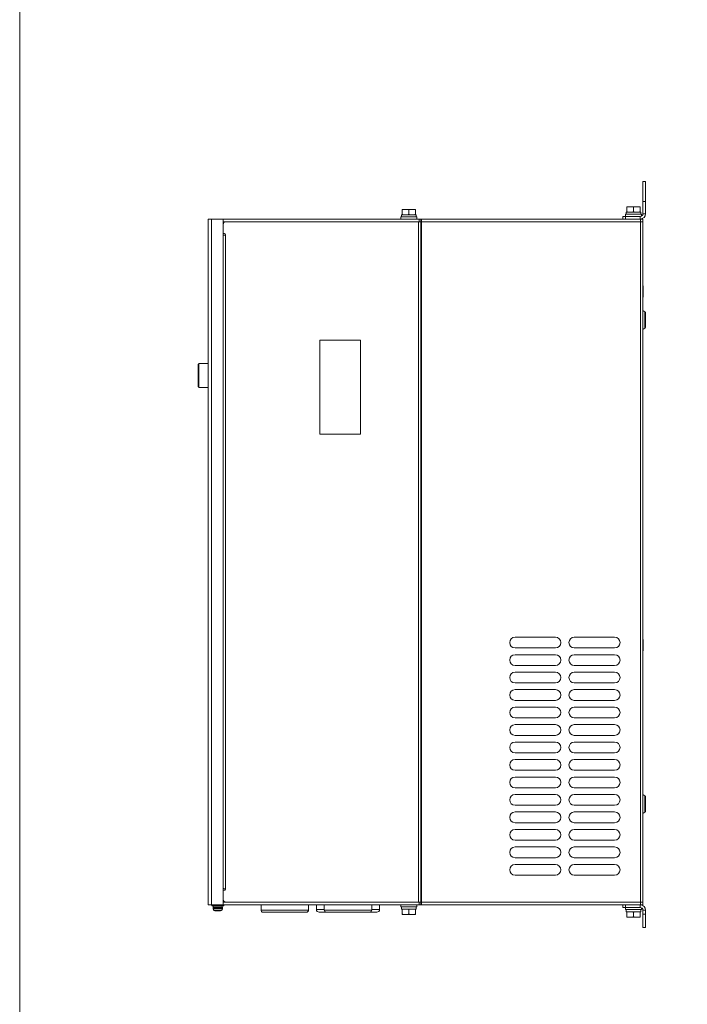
# Model space of a CAD drawing. Header units: millimetres. Extents: x -473 to 23648, y -382 to 1866.
# Tile 495 of 607: x 13933 to 14429, y 259 to 991. Entities that reach past the tile are written whole.
import ezdxf

# ---------------------------------------------------------------- set-up
doc = ezdxf.new("R2010")
doc.units = ezdxf.units.MM
doc.header["$LTSCALE"] = 80
doc.layers.get('0').update_dxf_attribs({"linetype": 'CONTINUOUS'})

msp = doc.modelspace()

# ---------------------------------------------------------------- linework, layer by layer
at = {"color": 0, "linetype": 'Continuous', "lineweight": 0}
for p, q in [((14396.149, 847.05), (14396.149, 871.05)), ((14398.149, 871.05), (14396.149, 871.05)), ((14398.149, 847.05), (14398.149, 871.05)), ((14217.149, 846.25), (14217.149, 850.25)), ((14217.149, 850.25), (14227.149, 850.25)), ((14222.149, 849.95), (14222.149, 846.55)), ((14227.149, 846.25), (14227.149, 850.25)), ((14384.149, 848.25), (14384.149, 852.25)), ((14384.149, 852.25), (14394.149, 852.25)), ((14389.149, 851.95), (14389.149, 848.55)), ((14394.149, 848.25), (14394.149, 852.25)), ((14398.149, 856.05), (14396.149, 856.05)), ((14073.149, 843.05), (14073.149, 333.05)), ((14073.149, 843.05), (14396.149, 843.05)), ((14075.549, 333.05), (14075.549, 843.05)), ((14084.149, 843.05), (14084.149, 333.05)), ((14216.149, 843.05), (14216.149, 844.65)), ((14228.149, 844.65), (14216.149, 844.65)), ((14216.794, 844.65), (14216.794, 846.25)), ((14216.794, 846.25), (14227.504, 846.25)), ((14227.504, 844.65), (14227.504, 846.25)), ((14228.149, 843.05), (14228.149, 844.65)), ((14229.949, 841.05), (14229.949, 843.05)), ((14231.149, 843.05), (14231.149, 333.05)), ((14231.649, 333.05), (14231.649, 843.05)), ((14381.149, 845.05), (14381.149, 843.05)), ((14381.149, 845.05), (14394.149, 845.05)), ((14383.149, 845.05), (14383.149, 846.65)), ((14395.149, 846.65), (14383.149, 846.65)), ((14383.149, 845.05), (14383.149, 843.05)), ((14383.794, 846.65), (14383.794, 848.25)), ((14383.794, 848.25), (14394.504, 848.25)), ((14394.149, 843.05), (14394.149, 845.05)), ((14394.449, 333.05), (14394.449, 843.05)), ((14394.504, 846.65), (14394.504, 848.25)), ((14395.149, 845.318), (14395.149, 846.65)), ((14398.149, 847.05), (14396.149, 847.05)), ((14396.149, 333.05), (14396.149, 843.05)), ((14084.149, 841.05), (14086.149, 841.05)), ((14084.149, 832.25), (14084.149, 839.05)), ((14086.149, 841.05), (14102.479, 841.036)), ((14102.417, 841.035), (14214.479, 841.036)), ((14214.417, 841.035), (14229.449, 841.05)), ((14229.449, 841.05), (14229.449, 335.05)), ((14229.449, 841.05), (14396.149, 841.05)), ((14084.149, 832.25), (14085.249, 832.25)), ((14084.149, 831.05), (14084.78, 831.05)), ((14085.065, 831.077), (14084.78, 831.05)), ((14085.342, 831.151), (14085.065, 831.077)), ((14085.849, 831.65), (14085.849, 344.45)), ((14396.149, 793.112), (14396.266, 793.314)), ((14396.266, 784.914), (14396.266, 793.314)), ((14396.149, 785.116), (14396.266, 784.914)), ((14396.149, 775.15), (14397.469, 774.16)), ((14397.469, 761.94), (14397.469, 774.16)), ((14398.149, 772.8), (14398.149, 763.3)), ((14396.149, 760.95), (14397.469, 761.94)), ((14156.149, 683.05), (14156.149, 753.05)), ((14156.149, 753.05), (14186.149, 753.05)), ((14186.149, 753.05), (14186.149, 683.05)), ((14065.549, 718.517), (14065.549, 734.917)), ((14066.049, 735.217), (14065.849, 735.217)), ((14066.049, 717.717), (14066.049, 735.717)), ((14066.049, 735.717), (14073.149, 735.717)), ((14066.049, 718.217), (14065.849, 718.217)), ((14066.049, 717.717), (14073.149, 717.717)), ((14186.149, 683.05), (14156.149, 683.05)), ((14331.149, 532.05), (14301.149, 532.05)), ((14375.149, 532.05), (14345.149, 532.05)), ((14396.149, 530.112), (14396.266, 530.314)), ((14396.266, 521.914), (14396.266, 530.314)), ((14301.149, 524.05), (14331.149, 524.05)), ((14345.149, 524.05), (14375.149, 524.05)), ((14396.149, 522.116), (14396.266, 521.914)), ((14331.149, 519.05), (14301.149, 519.05)), ((14375.149, 519.05), (14345.149, 519.05)), ((14301.149, 511.05), (14331.149, 511.05)), ((14331.149, 506.05), (14301.149, 506.05)), ((14345.149, 511.05), (14375.149, 511.05)), ((14375.149, 506.05), (14345.149, 506.05)), ((14301.149, 498.05), (14331.149, 498.05)), ((14345.149, 498.05), (14375.149, 498.05)), ((14331.149, 493.05), (14301.149, 493.05)), ((14375.149, 493.05), (14345.149, 493.05)), ((14301.149, 485.05), (14331.149, 485.05)), ((14345.149, 485.05), (14375.149, 485.05)), ((14331.149, 480.05), (14301.149, 480.05)), ((14375.149, 480.05), (14345.149, 480.05)), ((14301.149, 472.05), (14331.149, 472.05)), ((14345.149, 472.05), (14375.149, 472.05)), ((14331.149, 467.05), (14301.149, 467.05)), ((14375.149, 467.05), (14345.149, 467.05)), ((14301.149, 459.05), (14331.149, 459.05)), ((14331.149, 454.05), (14301.149, 454.05)), ((14345.149, 459.05), (14375.149, 459.05)), ((14375.149, 454.05), (14345.149, 454.05)), ((14301.149, 446.05), (14331.149, 446.05)), ((14331.149, 441.05), (14301.149, 441.05)), ((14345.149, 446.05), (14375.149, 446.05)), ((14375.149, 441.05), (14345.149, 441.05)), ((14301.149, 433.05), (14331.149, 433.05)), ((14345.149, 433.05), (14375.149, 433.05)), ((14331.149, 428.05), (14301.149, 428.05)), ((14375.149, 428.05), (14345.149, 428.05)), ((14301.149, 420.05), (14331.149, 420.05)), ((14345.149, 420.05), (14375.149, 420.05)), ((14331.149, 415.05), (14301.149, 415.05)), ((14375.149, 415.05), (14345.149, 415.05)), ((14397.469, 414.16), (14396.149, 415.15)), ((14397.469, 414.16), (14397.469, 401.94)), ((14398.149, 403.3), (14398.149, 412.8)), ((14301.149, 407.05), (14331.149, 407.05)), ((14345.149, 407.05), (14375.149, 407.05)), ((14331.149, 402.05), (14301.149, 402.05)), ((14375.149, 402.05), (14345.149, 402.05)), ((14397.469, 401.94), (14396.149, 400.95)), ((14301.149, 394.05), (14331.149, 394.05)), ((14331.149, 389.05), (14301.149, 389.05)), ((14345.149, 394.05), (14375.149, 394.05)), ((14375.149, 389.05), (14345.149, 389.05)), ((14301.149, 381.05), (14331.149, 381.05)), ((14345.149, 381.05), (14375.149, 381.05)), ((14331.149, 376.05), (14301.149, 376.05)), ((14375.149, 376.05), (14345.149, 376.05)), ((14301.149, 368.05), (14331.149, 368.05)), ((14345.149, 368.05), (14375.149, 368.05)), ((14331.149, 363.05), (14301.149, 363.05)), ((14375.149, 363.05), (14345.149, 363.05)), ((14301.149, 355.05), (14331.149, 355.05)), ((14345.149, 355.05), (14375.149, 355.05)), ((14084.149, 345.05), (14084.78, 345.05)), ((14085.065, 345.022), (14084.78, 345.05)), ((14085.342, 344.948), (14085.065, 345.022)), ((14085.588, 344.83), (14085.342, 344.948)), ((14084.149, 343.85), (14085.249, 343.85)), ((14084.149, 337.05), (14084.149, 343.85)), ((14396.149, 333.05), (14073.149, 333.05)), ((14075.649, 333.05), (14075.649, 332.25)), ((14084.649, 332.25), (14075.649, 332.25)), ((14076.649, 330.837), (14083.649, 330.837)), ((14076.649, 330.837), (14076.649, 330.021)), ((14083.649, 330.021), (14076.649, 330.021)), ((14076.759, 332.25), (14076.759, 331.15)), ((14076.759, 331.15), (14083.539, 331.15)), ((14083.539, 332.25), (14083.539, 331.15)), ((14083.649, 330.837), (14083.649, 330.021)), ((14086.149, 335.05), (14084.149, 335.05)), ((14084.649, 333.05), (14084.649, 332.25)), ((14102.482, 335.064), (14086.149, 335.05)), ((14214.482, 335.064), (14102.417, 335.064)), ((14112.299, 329.05), (14112.299, 333.05)), ((14147.599, 329.05), (14147.599, 333.05)), ((14153.449, 329.55), (14153.449, 333.05)), ((14159.299, 329.55), (14153.449, 329.55)), ((14159.299, 329.05), (14159.299, 333.05)), ((14194.599, 329.05), (14194.599, 333.05)), ((14200.449, 329.55), (14194.599, 329.55)), ((14200.449, 329.55), (14200.449, 333.05)), ((14229.449, 335.05), (14214.417, 335.064)), ((14216.149, 333.05), (14216.149, 331.45)), ((14228.149, 331.45), (14216.149, 331.45)), ((14216.794, 331.45), (14216.794, 329.85)), ((14216.794, 329.85), (14227.504, 329.85)), ((14217.149, 325.85), (14217.149, 329.85)), ((14222.149, 326.15), (14222.149, 329.55)), ((14227.149, 325.85), (14227.149, 329.85)), ((14227.504, 331.45), (14227.504, 329.85)), ((14228.149, 333.05), (14228.149, 331.45)), ((14229.449, 335.05), (14231.649, 335.05)), ((14229.949, 335.05), (14229.949, 333.05)), ((14307.454, 335.065), (14231.649, 335.05)), ((14376.106, 335.065), (14307.454, 335.065)), ((14394.449, 335.05), (14376.106, 335.065)), ((14381.149, 331.05), (14381.149, 333.05)), ((14394.149, 331.05), (14381.149, 331.05)), ((14383.149, 331.05), (14383.149, 333.05)), ((14383.149, 331.05), (14383.149, 329.45)), ((14394.149, 333.05), (14394.149, 331.05)), ((14396.149, 335.05), (14394.449, 335.05)), ((14395.149, 330.782), (14395.149, 329.45)), ((14082.721, 328.775), (14077.578, 328.775)), ((14077.578, 328.775), (14078.099, 328.636)), ((14078.099, 328.636), (14078.147, 328.636)), ((14079.509, 328.433), (14079.562, 328.43)), ((14079.562, 328.43), (14079.597, 328.429)), ((14079.597, 328.429), (14079.609, 328.428)), ((14079.609, 328.428), (14079.649, 328.427)), ((14079.649, 328.427), (14079.681, 328.428)), ((14079.681, 328.428), (14079.702, 328.43)), ((14079.702, 328.43), (14079.709, 328.433)), ((14079.709, 328.636), (14080.589, 328.636)), ((14079.709, 328.433), (14079.709, 328.636)), ((14080.589, 328.636), (14080.589, 328.433)), ((14080.589, 328.433), (14080.597, 328.43)), ((14080.597, 328.43), (14080.618, 328.428)), ((14080.618, 328.428), (14080.65, 328.427)), ((14080.65, 328.427), (14080.69, 328.428)), ((14080.69, 328.428), (14080.737, 328.43)), ((14080.737, 328.43), (14080.789, 328.433)), ((14082.152, 328.636), (14082.199, 328.636)), ((14082.721, 328.775), (14082.199, 328.636)), ((14112.299, 329.05), (14147.599, 329.05)), ((14113.799, 327.55), (14146.099, 327.55)), ((14155.449, 327.55), (14198.449, 327.55)), ((14159.299, 329.05), (14194.599, 329.05)), ((14217.149, 325.85), (14227.149, 325.85)), ((14395.149, 329.45), (14383.149, 329.45)), ((14383.794, 329.45), (14383.794, 327.85)), ((14383.794, 327.85), (14394.504, 327.85)), ((14384.149, 323.85), (14384.149, 327.85)), ((14384.149, 323.85), (14394.149, 323.85)), ((14389.149, 324.15), (14389.149, 327.55)), ((14394.149, 323.85), (14394.149, 327.85)), ((14394.504, 329.45), (14394.504, 327.85)), ((14396.149, 316.05), (14396.149, 329.05)), ((14398.149, 329.05), (14396.149, 329.05)), ((14398.149, 326.05), (14396.149, 326.05)), ((14398.149, 316.05), (14398.149, 329.05)), ((14398.149, 316.05), (14396.149, 316.05))]:
    msp.add_line(p, q, dxfattribs=at)
at = {"lineweight": 0}
msp.add_lwpolyline([(13932.96, 1700.539), (18649.282, 1700.539), (18649.282, -382.445), (13932.96, -382.445)], close=True, dxfattribs=at)
at = {"color": 0, "linetype": 'Continuous', "lineweight": 0}
for points in [[(14217.149, 849.95), (14217.344, 850.059), (14217.535, 850.159), (14217.721, 850.25)], [(14221.578, 850.25), (14221.764, 850.159), (14221.955, 850.059), (14222.149, 849.95)], [(14222.149, 849.95), (14222.344, 850.059), (14222.535, 850.159), (14222.721, 850.25)], [(14226.578, 850.25), (14226.764, 850.159), (14226.955, 850.059), (14227.149, 849.95)], [(14384.149, 851.95), (14384.344, 852.059), (14384.535, 852.159), (14384.721, 852.25)], [(14388.578, 852.25), (14388.764, 852.159), (14388.955, 852.059), (14389.149, 851.95)], [(14389.149, 851.95), (14389.344, 852.059), (14389.535, 852.159), (14389.721, 852.25)], [(14393.578, 852.25), (14393.764, 852.159), (14393.955, 852.059), (14394.149, 851.95)], [(14217.149, 846.55), (14217.344, 846.441), (14217.535, 846.341), (14217.721, 846.25)], [(14221.578, 846.25), (14221.764, 846.341), (14221.955, 846.441), (14222.149, 846.55)], [(14222.149, 846.55), (14222.344, 846.441), (14222.535, 846.341), (14222.721, 846.25)], [(14226.578, 846.25), (14226.764, 846.341), (14226.955, 846.441), (14227.149, 846.55)], [(14384.149, 848.55), (14384.344, 848.441), (14384.535, 848.341), (14384.721, 848.25)], [(14388.578, 848.25), (14388.764, 848.341), (14388.955, 848.441), (14389.149, 848.55)], [(14389.149, 848.55), (14389.344, 848.441), (14389.535, 848.341), (14389.721, 848.25)], [(14393.578, 848.25), (14393.764, 848.341), (14393.955, 848.441), (14394.149, 848.55)], [(14085.849, 831.65), (14085.773, 831.438), (14085.588, 831.27), (14085.342, 831.151)], [(14085.849, 344.45), (14085.773, 344.662), (14085.588, 344.83)], [(14217.721, 329.85), (14217.534, 329.759), (14217.344, 329.659), (14217.149, 329.55)], [(14222.149, 329.55), (14221.954, 329.659), (14221.764, 329.759), (14221.578, 329.85)], [(14222.721, 329.85), (14222.534, 329.759), (14222.344, 329.659), (14222.149, 329.55)], [(14227.149, 329.55), (14226.954, 329.659), (14226.764, 329.759), (14226.578, 329.85)], [(14217.721, 325.85), (14217.534, 325.941), (14217.344, 326.041), (14217.149, 326.15)], [(14222.149, 326.15), (14221.954, 326.041), (14221.764, 325.941), (14221.578, 325.85)], [(14222.721, 325.85), (14222.534, 325.941), (14222.344, 326.041), (14222.149, 326.15)], [(14227.149, 326.15), (14226.954, 326.041), (14226.764, 325.941), (14226.578, 325.85)], [(14384.721, 327.85), (14384.534, 327.759), (14384.344, 327.659), (14384.149, 327.55)], [(14384.721, 323.85), (14384.534, 323.941), (14384.344, 324.041), (14384.149, 324.15)], [(14389.149, 327.55), (14388.954, 327.659), (14388.764, 327.759), (14388.578, 327.85)], [(14389.149, 324.15), (14388.954, 324.041), (14388.764, 323.941), (14388.578, 323.85)], [(14389.721, 327.85), (14389.534, 327.759), (14389.344, 327.659), (14389.149, 327.55)], [(14389.721, 323.85), (14389.534, 323.941), (14389.344, 324.041), (14389.149, 324.15)], [(14394.149, 327.55), (14393.954, 327.659), (14393.764, 327.759), (14393.578, 327.85)], [(14394.149, 324.15), (14393.954, 324.041), (14393.764, 323.941), (14393.578, 323.85)]]:
    msp.add_lwpolyline(points, dxfattribs=at)
for centre, radius, start, end in [((14394.149, 847.05), 4, 270, 0), ((14394.149, 847.05), 2, 270, 0), ((14086.149, 839.05), 2, 90, 180), ((14085.249, 831.65), 0.6, 0, 90), ((14396.449, 772.8), 1.7, 0, 53.130102), ((14396.449, 763.3), 1.7, 306.869898, 0), ((14065.849, 734.917), 0.3, 90, 180), ((14065.849, 718.517), 0.3, 180, 270), ((14301.149, 528.05), 4, 90, 270), ((14331.149, 528.05), 4, 270, 90), ((14345.149, 528.05), 4, 90, 270), ((14375.149, 528.05), 4, 270, 90), ((14301.149, 515.05), 4, 90, 270), ((14331.149, 515.05), 4, 270, 90), ((14345.149, 515.05), 4, 90, 270), ((14375.149, 515.05), 4, 270, 90), ((14301.149, 502.05), 4, 90, 270), ((14331.149, 502.05), 4, 270, 90), ((14345.149, 502.05), 4, 90, 270), ((14375.149, 502.05), 4, 270, 90), ((14301.149, 489.05), 4, 90, 270), ((14331.149, 489.05), 4, 270, 90), ((14345.149, 489.05), 4, 90, 270), ((14375.149, 489.05), 4, 270, 90), ((14301.149, 476.05), 4, 90, 270), ((14331.149, 476.05), 4, 270, 90), ((14345.149, 476.05), 4, 90, 270), ((14375.149, 476.05), 4, 270, 90), ((14301.149, 463.05), 4, 90, 270), ((14331.149, 463.05), 4, 270, 90), ((14345.149, 463.05), 4, 90, 270), ((14375.149, 463.05), 4, 270, 90), ((14301.149, 450.05), 4, 90, 270), ((14331.149, 450.05), 4, 270, 90), ((14345.149, 450.05), 4, 90, 270), ((14375.149, 450.05), 4, 270, 90), ((14301.149, 437.05), 4, 90, 270), ((14331.149, 437.05), 4, 270, 90), ((14345.149, 437.05), 4, 90, 270), ((14375.149, 437.05), 4, 270, 90), ((14301.149, 424.05), 4, 90, 270), ((14331.149, 424.05), 4, 270, 90), ((14345.149, 424.05), 4, 90, 270), ((14375.149, 424.05), 4, 270, 90), ((14301.149, 411.05), 4, 90, 270), ((14331.149, 411.05), 4, 270, 90), ((14345.149, 411.05), 4, 90, 270), ((14375.149, 411.05), 4, 270, 90), ((14396.449, 412.8), 1.7, 0, 53.130102), ((14396.449, 403.3), 1.7, 306.869898, 0), ((14301.149, 398.05), 4, 90, 270), ((14331.149, 398.05), 4, 270, 90), ((14345.149, 398.05), 4, 90, 270), ((14375.149, 398.05), 4, 270, 90), ((14301.149, 385.05), 4, 90, 270), ((14331.149, 385.05), 4, 270, 90), ((14345.149, 385.05), 4, 90, 270), ((14375.149, 385.05), 4, 270, 90), ((14301.149, 372.05), 4, 90, 270), ((14331.149, 372.05), 4, 270, 90), ((14345.149, 372.05), 4, 90, 270), ((14375.149, 372.05), 4, 270, 90), ((14301.149, 359.05), 4, 90, 270), ((14331.149, 359.05), 4, 270, 90), ((14345.149, 359.05), 4, 90, 270), ((14375.149, 359.05), 4, 270, 90), ((14085.249, 344.45), 0.6, 270, 0), ((14086.149, 337.05), 2, 180, 270), ((14077.149, 330.837), 0.5, 141.260581, 180), ((14077.949, 330.021), 1.3, 180, 253.39845), ((14082.349, 330.021), 1.3, 286.60155, 0), ((14083.149, 330.837), 0.5, 0, 38.739419), ((14155.449, 329.55), 2, 180, 270), ((14198.449, 329.55), 2, 270, 0), ((14394.149, 329.05), 4, 0, 90), ((14394.149, 329.05), 2, 0, 90), ((14080.149, 337.4), 8.989, 257.130238, 265.917301), ((14080.149, 337.4), 8.989, 274.082699, 282.869762), ((14113.799, 329.05), 1.5, 180, 270), ((14146.099, 329.05), 1.5, 270, 0), ((14160.799, 329.05), 1.5, 180, 270), ((14193.099, 329.05), 1.5, 270, 0)]:
    msp.add_arc(centre, radius, start, end, dxfattribs=at)

doc.saveas('drawing.dxf')
